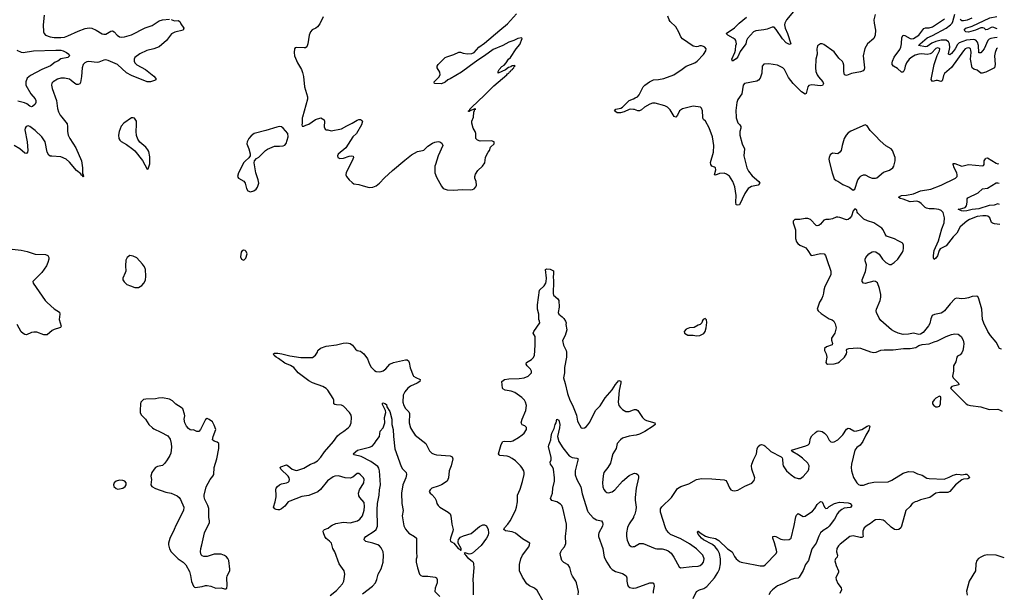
# Model space of a CAD drawing. Header units: inches. Extents: x 2057696 to 2160536, y 827480 to 1016834.
# Tile 275 of 422: x 2132871 to 2144304, y 944480 to 951130. Entities that reach past the tile are written whole.
import ezdxf

# ---------------------------------------------------------------- set-up
doc = ezdxf.new("R2010")
doc.units = ezdxf.units.IN
doc.header["$MEASUREMENT"] = 0
for name, color, linetype in [('C1934', 7, 'Continuous'), ('C1935', 7, 'Continuous'), ('C1944', 7, 'Continuous'), ('C1945', 7, 'Continuous')]:
    doc.layers.add(name, color=color, linetype=linetype)

msp = doc.modelspace()

# ---------------------------------------------------------------- linework, layer by layer
at = {"layer": 'C1934', "color": 5}
for points, elevation in [([(2133360, 950000), (2133421, 949921), (2133427, 949890), (2133426, 949830), (2133436, 949790), (2133454, 949750), (2133523, 949643), (2133590, 949490), (2133601, 949410), (2133599, 949350), (2133601, 949341), (2133610, 949330), (2133613, 949310), (2133610, 949302), (2133599, 949319), (2133590, 949322), (2133582, 949342), (2133530, 949380), (2133450, 949477), (2133410, 949510), (2133350, 949538), (2133244, 949544), (2133227, 949547), (2133210, 949558), (2133190, 949590), (2133166, 949710), (2133130, 949770), (2133050, 949842), (2132990, 949889), (2132970, 949898), (2132946, 949890), (2132934, 949870), (2132931, 949850), (2132958, 949710), (2132967, 949610), (2132964, 949590), (2132950, 949576), (2132930, 949581), (2132872, 949630), (2132809, 949669)], 480), ([(2136156, 950000), (2136153, 949990), (2136151, 949929), (2136146, 949910), (2136150, 949894), (2136170, 949892), (2136194, 949906), (2136230, 949918), (2136308, 949972), (2136370, 949991), (2136406, 949966), (2136411, 949950), (2136406, 949886), (2136420, 949860), (2136431, 949851), (2136449, 949851), (2136490, 949841), (2136610, 949862), (2136670, 949897), (2136733, 949927), (2136790, 949963), (2136810, 949971), (2136830, 949971), (2136842, 949962), (2136851, 949950), (2136841, 949910), (2136781, 949810), (2136739, 949770), (2136657, 949643), (2136571, 949570), (2136561, 949550), (2136566, 949530), (2136590, 949519), (2136630, 949523), (2136696, 949544), (2136729, 949551), (2136745, 949545), (2136747, 949530), (2136730, 949490), (2136663, 949357), (2136660, 949330), (2136668, 949310), (2136699, 949270), (2136730, 949239), (2136750, 949226), (2136810, 949216), (2136859, 949199), (2136930, 949183), (2136970, 949186), (2137010, 949199), (2137050, 949230), (2137108, 949292), (2137201, 949379), (2137342, 949498), (2137421, 949559), (2137490, 949600), (2137550, 949610), (2137563, 949617), (2137610, 949661), (2137664, 949696), (2137690, 949707), (2137730, 949714), (2137750, 949710), (2137775, 949695), (2137783, 949670), (2137730, 949550), (2137698, 949450), (2137693, 949430), (2137691, 949350), (2137710, 949301), (2137770, 949196), (2137790, 949170), (2137835, 949155), (2137910, 949152), (2138010, 949159), (2138104, 949156), (2138130, 949159), (2138150, 949167), (2138169, 949190), (2138174, 949210), (2138170, 949250), (2138158, 949290), (2138156, 949310), (2138163, 949337), (2138190, 949379), (2138244, 949430), (2138272, 949468), (2138281, 949530), (2138289, 949550), (2138310, 949590), (2138325, 949610), (2138339, 949650), (2138379, 949690), (2138379, 949710), (2138350, 949723), (2138219, 949719), (2138189, 949730), (2138169, 949750), (2138166, 949810), (2138161, 949830), (2138138, 949870), (2138121, 949930), (2138121, 949950), (2138142, 949998), (2138142, 950000)], 520), ([(2132749, 948469), (2132890, 948455), (2132960, 948440), (2133050, 948408), (2133170, 948404), (2133199, 948390), (2133208, 948370), (2133208, 948350), (2133199, 948310), (2133182, 948270), (2133130, 948195), (2133030, 948099), (2133024, 948090), (2133027, 948070), (2133169, 947870), (2133190, 947846), (2133271, 947771), (2133333, 947733), (2133337, 947710), (2133331, 947650), (2133353, 947570), (2133344, 947556), (2133334, 947550), (2133270, 947532), (2133250, 947522), (2133190, 947471), (2133150, 947472), (2133070, 947500), (2133037, 947503), (2133010, 947498), (2132950, 947471), (2132930, 947474), (2132910, 947485), (2132887, 947507), (2132842, 947590)], 480), ([(2138952, 944370), (2138881, 944501), (2138850, 944528), (2138790, 944554), (2138759, 944579), (2138710, 944656), (2138676, 944730), (2138673, 944770), (2138676, 944804), (2138692, 944868), (2138711, 944910), (2138782, 945010), (2138792, 945030), (2138793, 945050), (2138710, 945100), (2138630, 945167), (2138590, 945184), (2138513, 945193), (2138493, 945210), (2138501, 945230), (2138538, 945270), (2138568, 945312), (2138628, 945430), (2138641, 945470), (2138650, 945530), (2138650, 945610), (2138682, 945678), (2138711, 945769), (2138728, 945850), (2138730, 945870), (2138724, 945890), (2138703, 945930), (2138687, 945950), (2138630, 946007), (2138590, 946036), (2138554, 946054), (2138530, 946061), (2138448, 946070), (2138437, 946077), (2138432, 946090), (2138462, 946198), (2138481, 946230), (2138504, 946236), (2138570, 946232), (2138598, 946241), (2138662, 946278), (2138706, 946310), (2138729, 946330), (2138757, 946370), (2138756, 946396), (2138735, 946415), (2138706, 946426), (2138694, 946450), (2138705, 946490), (2138749, 946591), (2138755, 946650), (2138745, 946690), (2138733, 946710), (2138702, 946742), (2138621, 946801), (2138578, 946818), (2138508, 946829), (2138483, 946843), (2138478, 946850), (2138469, 946930), (2138499, 946950), (2138550, 946960), (2138670, 946963), (2138728, 946972), (2138774, 946990), (2138813, 947030), (2138813, 947050), (2138803, 947070), (2138764, 947110), (2138752, 947130), (2138756, 947150), (2138815, 947185), (2138835, 947205), (2138848, 947232), (2138857, 947350), (2138856, 947450), (2138835, 947490), (2138840, 947510), (2138911, 947610), (2138908, 947630), (2138899, 947650), (2138901, 947710), (2138885, 947770), (2138883, 947817), (2138908, 947990), (2138960, 948040), (2138980, 948070), (2138986, 948090), (2138990, 948130), (2138978, 948230), (2138990, 948238), (2139030, 948232), (2139070, 948212), (2139070, 948170), (2139064, 948150), (2139070, 948090), (2139064, 947950), (2139071, 947930), (2139119, 947890), (2139131, 947870), (2139137, 947790), (2139124, 947730), (2139131, 947711), (2139170, 947680), (2139190, 947659), (2139210, 947630), (2139215, 947610), (2139213, 947590), (2139225, 947530), (2139204, 947464), (2139175, 947405), (2139185, 947350), (2139216, 947290), (2139220, 947270), (2139220, 947210), (2139197, 947090), (2139196, 947030), (2139187, 946970), (2139207, 946907), (2139232, 946790), (2139261, 946710), (2139292, 946652), (2139337, 946537), (2139350, 946466), (2139390, 946391), (2139410, 946386), (2139430, 946390), (2139450, 946403), (2139470, 946425), (2139490, 946456), (2139558, 946590), (2139610, 946645), (2139670, 946739), (2139749, 946831), (2139790, 946893), (2139830, 946939), (2139850, 946931), (2139852, 946912), (2139834, 946826), (2139822, 946690), (2139830, 946650), (2139846, 946626), (2139870, 946602), (2139910, 946579), (2139950, 946581), (2140000, 946601)], 480), ([(2136478, 944442), (2136550, 944502), (2136621, 944579), (2136635, 944610), (2136647, 944690), (2136638, 944730), (2136581, 944810), (2136530, 944950), (2136508, 944990), (2136491, 945050), (2136470, 945075), (2136430, 945105), (2136415, 945130), (2136398, 945170), (2136396, 945190), (2136401, 945199), (2136410, 945211), (2136454, 945226), (2136479, 945250), (2136499, 945261), (2136542, 945278), (2136630, 945296), (2136710, 945287), (2136793, 945310), (2136822, 945330), (2136850, 945370), (2136870, 945436), (2136877, 945477), (2136870, 945524), (2136820, 945580), (2136810, 945602), (2136807, 945630), (2136818, 945670), (2136867, 945750), (2136873, 945790), (2136865, 945810), (2136830, 945845), (2136810, 945861), (2136790, 945861), (2136741, 945819), (2136710, 945807), (2136650, 945808), (2136573, 945833), (2136530, 945829), (2136510, 945820), (2136445, 945775), (2136365, 945675), (2136333, 945647), (2136230, 945606), (2136148, 945592), (2136010, 945540), (2135990, 945530), (2135950, 945481), (2135910, 945450), (2135890, 945440), (2135870, 945438), (2135850, 945442), (2135835, 945450), (2135820, 945470), (2135838, 945530), (2135850, 945590), (2135851, 945611), (2135844, 945670), (2135851, 945690), (2135865, 945710), (2135890, 945730), (2135910, 945739), (2135970, 945752), (2135990, 945761), (2135999, 945770), (2136004, 945790), (2136001, 945810), (2135990, 945830), (2135904, 945910), (2135897, 945930), (2135902, 945938), (2135970, 945960), (2135990, 945949), (2136034, 945910), (2136070, 945897), (2136090, 945895), (2136170, 945922), (2136250, 945969), (2136290, 945985), (2136330, 946008), (2136370, 946050), (2136412, 946110), (2136514, 946230), (2136563, 946297), (2136590, 946320), (2136637, 946350), (2136687, 946390), (2136705, 946410), (2136721, 946450), (2136726, 946510), (2136719, 946539), (2136701, 946570), (2136630, 946641), (2136610, 946653), (2136550, 946656), (2136530, 946662), (2136520, 946670), (2136520, 946710), (2136512, 946730), (2136450, 946829), (2136430, 946849), (2136390, 946869), (2136270, 946914), (2136230, 946935), (2136103, 947030), (2136053, 947090), (2136015, 947115), (2135950, 947142), (2135877, 947197), (2135850, 947210), (2135825, 947230), (2135818, 947250), (2135830, 947256), (2135870, 947257), (2135916, 947250), (2136010, 947225), (2136134, 947206), (2136270, 947207), (2136307, 947233), (2136330, 947270), (2136335, 947290), (2136364, 947316), (2136430, 947338), (2136550, 947353), (2136627, 947373), (2136670, 947378), (2136708, 947370), (2136735, 947350), (2136770, 947303), (2136790, 947290), (2136830, 947279), (2136867, 947250), (2136910, 947191), (2136934, 947130), (2136954, 947094), (2136990, 947058), (2137010, 947046), (2137050, 947042), (2137070, 947044), (2137090, 947053), (2137123, 947077), (2137170, 947128), (2137210, 947150), (2137350, 947179), (2137370, 947179), (2137387, 947167), (2137395, 947150), (2137406, 947086), (2137439, 946999), (2137445, 946990), (2137470, 946974), (2137523, 946950), (2137517, 946930), (2137485, 946910), (2137410, 946874), (2137377, 946850), (2137343, 946810), (2137324, 946770), (2137320, 946690), (2137330, 946651), (2137350, 946615), (2137390, 946575), (2137397, 946557), (2137394, 946450), (2137411, 946391), (2137431, 946351), (2137464, 946304), (2137589, 946209), (2137630, 946123), (2137656, 946096), (2137683, 946083), (2137710, 946078), (2137870, 946065), (2137892, 946052), (2137900, 946030), (2137880, 945950), (2137858, 945890), (2137849, 945810), (2137835, 945770), (2137770, 945730), (2137730, 945712), (2137658, 945690), (2137636, 945670), (2137625, 945650), (2137638, 945630), (2137657, 945617), (2137690, 945579), (2137706, 945546), (2137716, 945510), (2137729, 945489), (2137751, 945470), (2137848, 945410), (2137868, 945390), (2137879, 945370), (2137890, 945270), (2137904, 945210), (2137902, 945190), (2137873, 945110), (2137871, 945090), (2137875, 945075), (2137885, 945065), (2137912, 945052), (2137962, 944990), (2137980, 944980), (2137990, 944969), (2137998, 944970), (2137998, 944990), (2137963, 945050), (2137961, 945070), (2137968, 945092), (2137990, 945119), (2138024, 945136), (2138115, 945165), (2138210, 945243), (2138250, 945263), (2138270, 945264), (2138290, 945253), (2138310, 945210), (2138315, 945170), (2138310, 945145), (2138292, 945110), (2138230, 945023), (2138130, 944934), (2138110, 944926), (2138090, 944924), (2138043, 944937), (2138031, 944930), (2138044, 944924), (2138046, 944910), (2138070, 944885), (2138124, 944844), (2138135, 944830), (2138142, 944810), (2138146, 944766), (2138132, 944630), (2138138, 944570), (2138136, 944450)], 480), ([(2136850, 944464), (2136968, 944550), (2137001, 944590), (2137019, 944630), (2137034, 944690), (2137067, 944753), (2137090, 944831), (2137096, 944910), (2137090, 944950), (2137070, 944998), (2137050, 945019), (2137030, 945032), (2136970, 945053), (2136891, 945071), (2136870, 945090), (2136875, 945110), (2136892, 945130), (2136986, 945190), (2137010, 945210), (2137028, 945250), (2137022, 945438), (2137028, 945512), (2137045, 945610), (2137048, 945670), (2137060, 945730), (2137049, 945890), (2137042, 945922), (2137030, 945942), (2136950, 945999), (2136838, 946058), (2136757, 946077), (2136742, 946090), (2136794, 946130), (2136934, 946166), (2136963, 946177), (2136993, 946207), (2137010, 946238), (2137049, 946290), (2137056, 946350), (2137090, 946391), (2137110, 946450), (2137108, 946510), (2137121, 946570), (2137120, 946590), (2137081, 946670), (2137090, 946679), (2137110, 946675), (2137130, 946661), (2137136, 946636), (2137170, 946581), (2137192, 946490), (2137193, 946430), (2137208, 946370), (2137211, 946290), (2137226, 946146), (2137302, 945942), (2137316, 945916), (2137359, 945870), (2137364, 945850), (2137354, 945810), (2137320, 945730), (2137303, 945630), (2137307, 945510), (2137323, 945430), (2137314, 945370), (2137333, 945253), (2137353, 945213), (2137390, 945168), (2137457, 945130), (2137477, 945110), (2137477, 944950), (2137482, 944890), (2137476, 944864), (2137476, 944830), (2137490, 944763), (2137515, 944690), (2137530, 944674), (2137550, 944666), (2137610, 944666), (2137695, 944655), (2137711, 944650), (2137720, 944630), (2137718, 944590), (2137694, 944530), (2137691, 944491), (2137751, 944430)], 460), ([(2139358, 944450), (2139361, 944490), (2139336, 944590), (2139329, 944610), (2139289, 944669), (2139280, 944690), (2139260, 944770), (2139239, 944799), (2139190, 944825), (2139177, 944837), (2139167, 944850), (2139153, 944893), (2139149, 944930), (2139153, 944950), (2139167, 944973), (2139198, 945010), (2139211, 945049), (2139210, 945130), (2139222, 945230), (2139219, 945270), (2139179, 945459), (2139167, 945487), (2139150, 945505), (2139110, 945531), (2139050, 945545), (2139036, 945570), (2139058, 945630), (2139063, 945690), (2139080, 945770), (2139081, 945810), (2139070, 945910), (2139058, 945938), (2139035, 945970), (2139031, 945990), (2139041, 946019), (2139041, 946050), (2139013, 946170), (2139016, 946190), (2139038, 946250), (2139041, 946290), (2139050, 946327), (2139076, 946384), (2139090, 946431), (2139102, 946450), (2139110, 946491), (2139130, 946478), (2139142, 946430), (2139139, 946390), (2139118, 946290), (2139133, 946233), (2139177, 946157), (2139250, 946064), (2139285, 946045), (2139339, 946039), (2139355, 946030), (2139322, 945890), (2139323, 945843), (2139339, 945790), (2139387, 945707), (2139403, 945623), (2139465, 945425), (2139472, 945410), (2139530, 945346), (2139570, 945324), (2139626, 945310), (2139640, 945290), (2139644, 945270), (2139639, 945250), (2139597, 945170), (2139592, 945150), (2139593, 945130), (2139643, 944990), (2139659, 944890), (2139690, 944830), (2139729, 944769), (2139750, 944746), (2139790, 944724), (2139870, 944699), (2139912, 944671), (2139920, 944650), (2139920, 944610), (2139927, 944570), (2139937, 944550), (2139955, 944535), (2139990, 944528), (2140000, 944529)], 460), ([(2140000, 946300), (2139950, 946293), (2139871, 946269), (2139848, 946252), (2139810, 946210), (2139797, 946150), (2139757, 946090), (2139745, 946030), (2139730, 945982), (2139701, 945930), (2139656, 945870), (2139647, 945833), (2139640, 945750), (2139644, 945704), (2139655, 945675), (2139670, 945655), (2139690, 945640), (2139710, 945634), (2139750, 945646), (2139780, 945670), (2139870, 945772), (2139950, 945837), (2140000, 945859)], 480), ([(2140000, 945357), (2139997, 945350), (2139950, 945275), (2139930, 945233), (2139918, 945170), (2139918, 945130), (2139925, 945085), (2139948, 945030), (2139970, 945014), (2139990, 945009), (2140000, 945011)], 480)]:
    msp.add_lwpolyline(points, dxfattribs=dict(at, elevation=elevation))
at = {"layer": 'C1934', "color": 5, "elevation": 520}
for points in [[(2134190, 949992), (2134170, 949989), (2134082, 949930), (2134050, 949893), (2134025, 949830), (2134019, 949790), (2134024, 949750), (2134034, 949730), (2134050, 949714), (2134110, 949681), (2134186, 949626), (2134207, 949607), (2134297, 949497), (2134350, 949394), (2134362, 949398), (2134383, 949457), (2134382, 949538), (2134370, 949598), (2134360, 949620), (2134337, 949650), (2134268, 949708), (2134242, 949742), (2134227, 949787), (2134222, 949830), (2134229, 949910), (2134226, 949950), (2134206, 949986)], [(2135890, 949889), (2135857, 949883), (2135730, 949842), (2135593, 949807), (2135560, 949780), (2135533, 949750), (2135513, 949710), (2135510, 949690), (2135533, 949630), (2135547, 949573), (2135547, 949550), (2135533, 949527), (2135490, 949489), (2135475, 949470), (2135411, 949350), (2135401, 949310), (2135411, 949290), (2135474, 949254), (2135483, 949243), (2135491, 949231), (2135505, 949170), (2135522, 949142), (2135550, 949131), (2135590, 949143), (2135616, 949164), (2135633, 949187), (2135647, 949230), (2135640, 949270), (2135613, 949350), (2135593, 949467), (2135597, 949490), (2135622, 949518), (2135647, 949533), (2135725, 949610), (2135750, 949627), (2135830, 949663), (2135890, 949661), (2135930, 949667), (2135950, 949675), (2135967, 949693), (2135988, 949770), (2135984, 949810), (2135932, 949872), (2135910, 949886)], [(2134150, 948392), (2134119, 948370), (2134104, 948336), (2134099, 948270), (2134102, 948210), (2134098, 948190), (2134071, 948130), (2134071, 948110), (2134085, 948085), (2134117, 948057), (2134158, 948038), (2134210, 948021), (2134250, 948021), (2134290, 948045), (2134311, 948069), (2134333, 948107), (2134338, 948150), (2134333, 948230), (2134320, 948260), (2134298, 948290), (2134230, 948364), (2134190, 948386)], [(2135470, 948453), (2135450, 948444), (2135442, 948430), (2135437, 948377), (2135446, 948350), (2135470, 948338), (2135479, 948341), (2135498, 948362), (2135512, 948410), (2135500, 948440), (2135490, 948449)], [(2134530, 946738), (2134484, 946736), (2134448, 946728), (2134335, 946725), (2134310, 946719), (2134277, 946690), (2134273, 946670), (2134270, 946590), (2134272, 946570), (2134283, 946543), (2134334, 946490), (2134370, 946431), (2134412, 946392), (2134430, 946378), (2134510, 946342), (2134590, 946297), (2134617, 946257), (2134632, 946210), (2134634, 946166), (2134625, 946095), (2134616, 946070), (2134583, 946017), (2134558, 945982), (2134530, 945955), (2134470, 945941), (2134449, 945931), (2134431, 945910), (2134407, 945870), (2134394, 945830), (2134401, 945790), (2134394, 945730), (2134407, 945710), (2134450, 945685), (2134570, 945644), (2134630, 945633), (2134701, 945601), (2134722, 945582), (2134738, 945558), (2134777, 945470), (2134774, 945430), (2134683, 945257), (2134664, 945210), (2134613, 945107), (2134598, 945050), (2134598, 945030), (2134610, 944985), (2134630, 944950), (2134710, 944870), (2134771, 944830), (2134799, 944799), (2134842, 944722), (2134854, 944674), (2134865, 944605), (2134890, 944551), (2134901, 944541), (2134910, 944536), (2134990, 944547), (2135030, 944559), (2135050, 944559), (2135090, 944551), (2135150, 944527), (2135210, 944531), (2135250, 944519), (2135270, 944521), (2135277, 944530), (2135281, 944559), (2135276, 944650), (2135281, 944670), (2135310, 944730), (2135312, 944750), (2135298, 944850), (2135290, 944873), (2135272, 944892), (2135250, 944907), (2135210, 944922), (2135190, 944924), (2135130, 944922), (2135050, 944897), (2135010, 944896), (2134990, 944905), (2134977, 944917), (2134969, 944950), (2134975, 944990), (2134988, 945030), (2135019, 945170), (2135076, 945290), (2135077, 945310), (2135068, 945350), (2135066, 945454), (2135055, 945490), (2135020, 945560), (2135014, 945590), (2135015, 945610), (2135036, 945704), (2135084, 945790), (2135115, 945830), (2135124, 945850), (2135130, 945930), (2135162, 946030), (2135182, 946150), (2135183, 946210), (2135164, 946224), (2135130, 946234), (2135112, 946250), (2135118, 946290), (2135147, 946370), (2135130, 946422), (2135110, 946459), (2135070, 946489), (2135050, 946498), (2135030, 946489), (2134971, 946370), (2134950, 946349), (2134930, 946349), (2134890, 946369), (2134870, 946364), (2134850, 946369), (2134830, 946384), (2134810, 946409), (2134789, 946450), (2134781, 946490), (2134788, 946530), (2134785, 946550), (2134764, 946610), (2134748, 946628), (2134686, 946666), (2134645, 946705), (2134610, 946723)], [(2134030, 945783), (2133990, 945773), (2133967, 945750), (2133961, 945730), (2133966, 945710), (2133990, 945685), (2134010, 945680), (2134050, 945686), (2134070, 945691), (2134096, 945710), (2134109, 945730), (2134109, 945750), (2134094, 945770), (2134070, 945779)]]:
    msp.add_lwpolyline(points, close=True, dxfattribs=at)
at = {"layer": 'C1935', "color": 5}
for points, elevation in [([(2138142, 950000), (2138145, 950055), (2138154, 950074), (2138152, 950088), (2138166, 950090), (2138155, 950095), (2138110, 950074), (2138102, 950078), (2138102, 950070), (2138090, 950064), (2138084, 950064), (2138084, 950070), (2138099, 950081), (2138099, 950090), (2138118, 950110), (2138270, 950253), (2138376, 950364), (2138529, 950490), (2138537, 950503), (2138551, 950510), (2138557, 950523), (2138569, 950530), (2138577, 950543), (2138592, 950550), (2138597, 950563), (2138608, 950570), (2138614, 950586), (2138626, 950590), (2138618, 950598), (2138590, 950595), (2138576, 950584), (2138546, 950574), (2138511, 950549), (2138428, 950510), (2138429, 950530), (2138438, 950550), (2138470, 950585), (2138497, 950603), (2138522, 950630), (2138549, 950670), (2138569, 950690), (2138635, 950790), (2138678, 950842), (2138706, 950910), (2138698, 950918), (2138654, 950910), (2138611, 950889), (2138550, 950869), (2138482, 950830), (2138370, 950784), (2138270, 950709), (2138190, 950659), (2138090, 950588), (2138001, 950519), (2137870, 950442), (2137841, 950430), (2137810, 950405), (2137770, 950385), (2137689, 950389), (2137684, 950404), (2137684, 950410), (2137738, 950462), (2137755, 950490), (2137750, 950522), (2137719, 950570), (2137720, 950590), (2137730, 950610), (2137748, 950630), (2137812, 950690), (2137830, 950700), (2137914, 950726), (2137970, 950753), (2137990, 950753), (2138021, 950741), (2138070, 950733), (2138123, 950737), (2138149, 950750), (2138204, 950810), (2138270, 950856), (2138445, 951010), (2138536, 951084), (2138641, 951199)], 520), ([(2133157, 951183), (2133143, 951070), (2133147, 950990), (2133155, 950970), (2133172, 950952), (2133227, 950930), (2133270, 950923), (2133350, 950924), (2133390, 950929), (2133430, 950941), (2133550, 950997), (2133630, 951028), (2133677, 951037), (2133710, 951030), (2133761, 951010), (2133830, 950966), (2133850, 950961), (2133870, 950964), (2133930, 950999), (2133950, 951002), (2133970, 950991), (2134005, 950950), (2134030, 950933), (2134050, 950928), (2134090, 950930), (2134170, 950953), (2134330, 951036), (2134410, 951064), (2134490, 951117), (2134530, 951129), (2134610, 951137)], 480), ([(2134630, 951133), (2134670, 951116), (2134710, 951121), (2134730, 951111), (2134742, 951082), (2134778, 951030), (2134771, 951009), (2134673, 950987), (2134634, 950966), (2134575, 950890), (2134490, 950815), (2134430, 950790), (2134346, 950774), (2134266, 950734), (2134210, 950690), (2134201, 950670), (2134201, 950650), (2134210, 950628), (2134230, 950608), (2134331, 950550), (2134430, 950473), (2134451, 950449), (2134451, 950430), (2134437, 950423), (2134392, 950408), (2134350, 950410), (2134170, 950481), (2134110, 950512), (2134008, 950610), (2133898, 950658), (2133870, 950665), (2133850, 950662), (2133790, 950638), (2133770, 950635), (2133670, 950646), (2133650, 950642), (2133626, 950630), (2133610, 950610), (2133596, 950570), (2133591, 950469), (2133578, 950402), (2133570, 950387), (2133550, 950376), (2133530, 950379), (2133510, 950390), (2133470, 950426), (2133450, 950438), (2133390, 950452), (2133350, 950451), (2133310, 950439), (2133259, 950410), (2133246, 950394), (2133241, 950370), (2133247, 950330), (2133297, 950190), (2133310, 950098), (2133322, 950062), (2133342, 950022), (2133360, 950000)], 480), ([(2136397, 951163), (2136358, 951082), (2136330, 951048), (2136309, 951031), (2136269, 951011), (2136250, 950990), (2136234, 950950), (2136219, 950850), (2136204, 950816), (2136190, 950805), (2136176, 950804), (2136090, 950809), (2136070, 950804), (2136064, 950790), (2136059, 950750), (2136064, 950710), (2136099, 950630), (2136145, 950550), (2136157, 950517), (2136168, 950470), (2136180, 950350), (2136213, 950233), (2136213, 950207), (2136156, 950000)], 520), ([(2132837, 950777), (2132890, 950755), (2132910, 950751), (2133030, 950770), (2133290, 950777), (2133350, 950775), (2133377, 950770), (2133416, 950750), (2133441, 950730), (2133451, 950710), (2133430, 950690), (2133350, 950674), (2133315, 950650), (2133284, 950636), (2133230, 950594), (2133129, 950551), (2132997, 950483), (2132960, 950450), (2132943, 950410), (2132943, 950370), (2133000, 950270), (2133050, 950213), (2133057, 950190), (2133059, 950170), (2133051, 950149), (2133019, 950121), (2133010, 950119), (2132990, 950127), (2132954, 950154), (2132926, 950166), (2132850, 950184)], 460), ([(2140000, 950089), (2139968, 950092), (2139950, 950088), (2139890, 950060), (2139849, 950049), (2139809, 950050), (2139779, 950070), (2139795, 950090), (2139850, 950103), (2139870, 950116), (2139948, 950192), (2140000, 950213)], 480)]:
    msp.add_lwpolyline(points, dxfattribs=dict(at, elevation=elevation))
at = {"layer": 'C1944', "color": 5}
for points, elevation in [([(2140490, 950000), (2140490, 950000), (2140489, 950000)], 480), ([(2141191, 950000), (2141192, 949990), (2141210, 949934), (2141233, 949910), (2141244, 949890), (2141246, 949870), (2141235, 949830), (2141235, 949790), (2141259, 949690), (2141287, 949630), (2141280, 949550), (2141315, 949410), (2141333, 949373), (2141377, 949317), (2141454, 949250), (2141467, 949230), (2141447, 949210), (2141370, 949193), (2141329, 949170), (2141290, 949110), (2141230, 948982), (2141210, 948977), (2141190, 948982), (2141186, 949010), (2141191, 949090), (2141177, 949190), (2141153, 949253), (2141112, 949312), (2141078, 949338), (2141050, 949348), (2140997, 949343), (2140950, 949324), (2140941, 949330), (2140953, 949387), (2140950, 949410), (2140939, 949419), (2140909, 949430), (2140895, 949450), (2140892, 949470), (2140927, 949593), (2140930, 949670), (2140915, 949770), (2140876, 949876), (2140835, 949950), (2140813, 949970), (2140805, 949985), (2140804, 950000)], 480), ([(2144252, 948751), (2144190, 948759), (2144166, 948766), (2144156, 948776), (2144137, 948830), (2144111, 948850), (2144093, 948853), (2144053, 948853), (2143990, 948843), (2143900, 948810), (2143868, 948790), (2143790, 948724), (2143751, 948650), (2143710, 948610), (2143630, 948506), (2143561, 948470), (2143547, 948450), (2143530, 948389), (2143510, 948360), (2143490, 948347), (2143483, 948363), (2143481, 948390), (2143489, 948450), (2143539, 948561), (2143578, 948702), (2143604, 948770), (2143608, 948830), (2143593, 948890), (2143570, 948914), (2143545, 948925), (2143490, 948934), (2143430, 948933), (2143401, 948941), (2143384, 948950), (2143337, 948997), (2143310, 949015), (2143290, 949021), (2143210, 949015), (2143130, 949047), (2143095, 949055), (2143074, 949070), (2143110, 949089), (2143170, 949092), (2143250, 949108), (2143330, 949144), (2143450, 949162), (2143570, 949207), (2143736, 949290), (2143756, 949310), (2143758, 949330), (2143753, 949350), (2143723, 949410), (2143709, 949450), (2143710, 949462), (2143730, 949460), (2143810, 949430), (2143890, 949447), (2144050, 949433), (2144062, 949438), (2144071, 949449), (2144072, 949490), (2144084, 949516), (2144090, 949524), (2144110, 949527), (2144210, 949465), (2144230, 949456), (2144242, 949461)], 480), ([(2144249, 948986), (2144230, 948990), (2144185, 948975), (2144130, 948972), (2144010, 948933), (2143930, 948927), (2143870, 948910), (2143830, 948907), (2143808, 948910), (2143769, 948930), (2143810, 948937), (2143850, 948950), (2143867, 948970), (2143873, 949010), (2143872, 949048), (2143880, 949060), (2143999, 949121), (2144050, 949167), (2144110, 949174), (2144210, 949235), (2144230, 949236), (2144245, 949232)], 460), ([(2144271, 947304), (2144270, 947304), (2144250, 947312), (2144210, 947385), (2144143, 947464), (2144111, 947511), (2144065, 947605), (2144052, 947650), (2144042, 947770), (2144010, 947889), (2143995, 947915), (2143980, 947920), (2143930, 947915), (2143890, 947900), (2143850, 947891), (2143810, 947890), (2143750, 947896), (2143730, 947888), (2143675, 947830), (2143610, 947750), (2143590, 947734), (2143570, 947722), (2143493, 947707), (2143466, 947694), (2143450, 947655), (2143439, 947601), (2143425, 947575), (2143361, 947499), (2143330, 947480), (2143310, 947476), (2143250, 947488), (2143190, 947478), (2143130, 947474), (2143071, 947491), (2143030, 947510), (2142996, 947530), (2142870, 947636), (2142850, 947664), (2142821, 947730), (2142818, 947750), (2142822, 947770), (2142863, 947870), (2142871, 947909), (2142870, 947938), (2142856, 948010), (2142833, 948073), (2142810, 948090), (2142790, 948092), (2142690, 948067), (2142670, 948069), (2142655, 948090), (2142655, 948110), (2142693, 948207), (2142702, 948250), (2142703, 948283), (2142690, 948330), (2142690, 948350), (2142697, 948370), (2142733, 948410), (2142770, 948435), (2142790, 948439), (2142813, 948433), (2142850, 948409), (2142890, 948349), (2142930, 948309), (2142970, 948288), (2142990, 948289), (2143024, 948310), (2143066, 948350), (2143122, 948430), (2143131, 948450), (2143135, 948475), (2143132, 948512), (2143126, 948530), (2143118, 948538), (2143070, 948561), (2143030, 948587), (2142938, 948618), (2142919, 948639), (2142898, 948690), (2142881, 948710), (2142790, 948771), (2142714, 948794), (2142674, 948814), (2142604, 948884), (2142596, 948896), (2142590, 948918), (2142570, 948935), (2142551, 948910), (2142531, 948850), (2142510, 948824), (2142490, 948809), (2142470, 948806), (2142393, 948833), (2142370, 948838), (2142350, 948837), (2142310, 948816), (2142270, 948808), (2142230, 948808), (2142210, 948801), (2142170, 948755), (2142150, 948739), (2142130, 948736), (2142121, 948741), (2142053, 948810), (2142023, 948823), (2141990, 948823), (2141930, 948810), (2141871, 948809), (2141851, 948790), (2141851, 948770), (2141881, 948690), (2141880, 948590), (2141893, 948550), (2141908, 948530), (2141930, 948513), (2141985, 948490), (2141999, 948479), (2142024, 948450), (2142056, 948396), (2142071, 948391), (2142170, 948416), (2142211, 948410), (2142227, 948390), (2142245, 948345), (2142289, 948210), (2142291, 948169), (2142219, 948030), (2142207, 947990), (2142205, 947955), (2142197, 947923), (2142187, 947893), (2142160, 947850), (2142131, 947770), (2142141, 947750), (2142179, 947719), (2142270, 947657), (2142304, 947644), (2142325, 947630), (2142340, 947600), (2142351, 947550), (2142336, 947490), (2142299, 947430), (2142297, 947410), (2142311, 947370), (2142305, 947355), (2142238, 947330), (2142216, 947310), (2142216, 947290), (2142236, 947250), (2142241, 947230), (2142242, 947210), (2142231, 947151), (2142239, 947139), (2142251, 947131), (2142330, 947134), (2142370, 947146), (2142390, 947157), (2142450, 947211), (2142470, 947250), (2142474, 947270), (2142470, 947292), (2142477, 947303), (2142498, 947310), (2142598, 947318), (2142636, 947316), (2142750, 947272), (2142790, 947266), (2142815, 947270), (2142870, 947292), (2142910, 947296), (2143015, 947295), (2143133, 947313), (2143211, 947311), (2143276, 947324), (2143310, 947345), (2143350, 947358), (2143430, 947365), (2143490, 947389), (2143530, 947399), (2143630, 947452), (2143690, 947476), (2143730, 947481), (2143770, 947477), (2143802, 947450), (2143825, 947410), (2143834, 947370), (2143830, 947330), (2143823, 947290), (2143810, 947261), (2143790, 947240), (2143759, 947221), (2143751, 947210), (2143742, 947158), (2143715, 947110), (2143713, 947050), (2143703, 946990), (2143712, 946970), (2143772, 946910), (2143776, 946890), (2143696, 946870), (2143679, 946850), (2143863, 946670), (2143879, 946659), (2143910, 946650), (2144030, 946634), (2144130, 946605), (2144230, 946606), (2144250, 946600), (2144281, 946585)], 520), ([(2140000, 946601), (2140010, 946605), (2140030, 946605), (2140050, 946591), (2140102, 946510), (2140128, 946488), (2140150, 946476), (2140247, 946447), (2140251, 946430), (2140225, 946410), (2140130, 946348), (2140070, 946317), (2140030, 946304), (2140000, 946300)], 480), ([(2140000, 945011), (2140010, 945013), (2140070, 945047), (2140110, 945049), (2140250, 944990), (2140270, 944985), (2140330, 944987), (2140375, 944975), (2140401, 944961), (2140434, 944934), (2140466, 944890), (2140530, 944775), (2140546, 944766), (2140678, 944782), (2140750, 944784), (2140772, 944790), (2140797, 944810), (2140811, 944830), (2140817, 944850), (2140820, 944870), (2140805, 944910), (2140730, 944985), (2140650, 945043), (2140550, 945102), (2140430, 945153), (2140410, 945170), (2140383, 945203), (2140369, 945229), (2140313, 945410), (2140313, 945450), (2140327, 945473), (2140440, 945580), (2140510, 945687), (2140550, 945711), (2140641, 945739), (2140730, 945790), (2140790, 945804), (2140910, 945800), (2141050, 945788), (2141070, 945777), (2141083, 945763), (2141113, 945693), (2141130, 945671), (2141150, 945661), (2141170, 945659), (2141210, 945665), (2141290, 945715), (2141371, 945749), (2141401, 945779), (2141407, 945810), (2141374, 945910), (2141370, 945950), (2141373, 945970), (2141390, 946017), (2141427, 946090), (2141435, 946145), (2141446, 946174), (2141470, 946194), (2141484, 946196), (2141510, 946191), (2141522, 946182), (2141594, 946114), (2141715, 946055), (2141724, 946044), (2141728, 946028), (2141732, 945970), (2141737, 945950), (2141777, 945890), (2141830, 945843), (2141870, 945815), (2141910, 945802), (2141937, 945803), (2141970, 945825), (2142025, 945890), (2142036, 945910), (2142038, 945950), (2142021, 945981), (2141960, 946040), (2141914, 946074), (2141848, 946110), (2141835, 946130), (2142000, 946180), (2142027, 946193), (2142041, 946210), (2142055, 946270), (2142070, 946296), (2142110, 946336), (2142130, 946350), (2142150, 946356), (2142190, 946349), (2142218, 946330), (2142242, 946302), (2142270, 946248), (2142289, 946229), (2142310, 946224), (2142330, 946226), (2142372, 946250), (2142431, 946309), (2142470, 946374), (2142490, 946388), (2142510, 946383), (2142557, 946357), (2142570, 946352), (2142590, 946354), (2142648, 946372), (2142710, 946410), (2142730, 946416), (2142741, 946410), (2142730, 946364), (2142695, 946305), (2142663, 946230), (2142630, 946190), (2142590, 946164), (2142570, 946130), (2142530, 945970), (2142526, 945930), (2142529, 945890), (2142554, 945814), (2142590, 945750), (2142610, 945733), (2142630, 945724), (2142670, 945724), (2142732, 945749), (2142790, 945759), (2142955, 945765), (2142997, 945783), (2143130, 945864), (2143190, 945884), (2143250, 945878), (2143298, 945858), (2143350, 945842), (2143405, 945805), (2143430, 945801), (2143606, 945794), (2143664, 945816), (2143710, 945841), (2143752, 945852), (2143790, 945850), (2143810, 945844), (2143850, 945854), (2143870, 945853), (2143894, 945830), (2143901, 945810), (2143880, 945800), (2143830, 945796), (2143810, 945787), (2143739, 945730), (2143670, 945650), (2143650, 945641), (2143550, 945638), (2143510, 945631), (2143439, 945581), (2143330, 945555), (2143290, 945535), (2143270, 945530), (2143236, 945510), (2143210, 945477), (2143162, 945430), (2143110, 945249), (2143102, 945230), (2143081, 945210), (2143050, 945205), (2143030, 945211), (2142990, 945236), (2142922, 945302), (2142897, 945317), (2142850, 945326), (2142810, 945324), (2142788, 945312), (2142750, 945279), (2142710, 945258), (2142675, 945230), (2142660, 945190), (2142662, 945150), (2142667, 945130), (2142659, 945121), (2142650, 945115), (2142630, 945116), (2142550, 945135), (2142510, 945127), (2142399, 945041), (2142379, 945021), (2142358, 944990), (2142355, 944950), (2142368, 944910), (2142362, 944890), (2142345, 944870), (2142335, 944845), (2142350, 944790), (2142380, 944730), (2142380, 944710), (2142349, 944651), (2142350, 944630), (2142370, 944584), (2142411, 944531), (2142412, 944510), (2142394, 944466)], 480), ([(2140000, 945859), (2140010, 945863), (2140030, 945862), (2140050, 945850), (2140057, 945830), (2140056, 945810), (2140028, 945690), (2140017, 945583), (2140016, 945550), (2140029, 945470), (2140026, 945434), (2140013, 945387), (2140000, 945357)], 480), ([(2140691, 944410), (2140730, 944490), (2140763, 944510), (2140816, 944524), (2140850, 944546), (2140941, 944650), (2140978, 944710), (2140996, 944750), (2141008, 944810), (2141008, 944870), (2140997, 944930), (2140977, 944970), (2140948, 945008), (2140917, 945037), (2140812, 945090), (2140788, 945110), (2140750, 945154), (2140742, 945178), (2140746, 945190), (2140749, 945191), (2140783, 945163), (2140833, 945133), (2140870, 945119), (2140950, 945104), (2140990, 945083), (2141090, 944984), (2141146, 944950), (2141170, 944898), (2141189, 944870), (2141230, 944839), (2141250, 944830), (2141410, 944799), (2141469, 944789), (2141510, 944789), (2141530, 944803), (2141655, 944930), (2141661, 944950), (2141659, 944970), (2141636, 945056), (2141616, 945110), (2141618, 945130), (2141630, 945133), (2141650, 945130), (2141710, 945096), (2141748, 945088), (2141805, 945095), (2141828, 945110), (2141865, 945255), (2141883, 945357), (2141890, 945376), (2141910, 945396), (2141970, 945361), (2141990, 945366), (2142078, 945422), (2142105, 945455), (2142130, 945499), (2142170, 945534), (2142190, 945530), (2142218, 945470), (2142230, 945454), (2142250, 945459), (2142270, 945477), (2142333, 945510), (2142390, 945527), (2142490, 945520), (2142515, 945510), (2142532, 945490), (2142521, 945470), (2142514, 945466), (2142444, 945456), (2142418, 945442), (2142384, 945416), (2142366, 945394), (2142334, 945330), (2142270, 945250), (2142250, 945230), (2142202, 945198), (2142170, 945170), (2142149, 945131), (2142121, 945050), (2142074, 944990), (2142064, 944970), (2142029, 944850), (2141996, 944804), (2141970, 944733), (2141944, 944696), (2141924, 944656), (2141910, 944645), (2141870, 944640), (2141830, 944630), (2141739, 944581), (2141670, 944554), (2141612, 944510), (2141590, 944485), (2141569, 944450)], 460), ([(2144304, 944880), (2144210, 944911), (2144110, 944917), (2144070, 944906), (2144030, 944888), (2144006, 944874), (2143984, 944850), (2143974, 944810), (2143968, 944730), (2143896, 944610), (2143867, 944493), (2143874, 944446)], 520), ([(2140000, 944529), (2140030, 944531), (2140190, 944590), (2140222, 944590), (2140230, 944586), (2140236, 944576), (2140239, 944550), (2140226, 944494), (2140227, 944470)], 460)]:
    msp.add_lwpolyline(points, dxfattribs=dict(at, elevation=elevation))
at = {"layer": 'C1944', "color": 5, "elevation": 520}
for points in [[(2142690, 949909), (2142523, 949837), (2142490, 949815), (2142469, 949790), (2142445, 949750), (2142420, 949670), (2142408, 949612), (2142394, 949590), (2142370, 949572), (2142310, 949581), (2142281, 949559), (2142271, 949530), (2142268, 949510), (2142275, 949470), (2142304, 949350), (2142330, 949281), (2142350, 949262), (2142370, 949256), (2142430, 949218), (2142504, 949184), (2142550, 949151), (2142570, 949162), (2142605, 949270), (2142630, 949306), (2142643, 949317), (2142670, 949329), (2142687, 949327), (2142740, 949300), (2142770, 949290), (2142810, 949289), (2142825, 949295), (2142900, 949360), (2142970, 949383), (2143008, 949410), (2143022, 949430), (2143037, 949490), (2143036, 949530), (2143007, 949610), (2142989, 949630), (2142930, 949666), (2142863, 949723), (2142810, 949783), (2142745, 949845), (2142710, 949899)], [(2140830, 947659), (2140807, 947650), (2140795, 947630), (2140791, 947609), (2140771, 947589), (2140750, 947584), (2140703, 947557), (2140650, 947552), (2140610, 947537), (2140586, 947510), (2140591, 947490), (2140628, 947468), (2140690, 947467), (2140730, 947459), (2140770, 947463), (2140814, 947486), (2140829, 947510), (2140843, 947550), (2140852, 947612), (2140845, 947645)], [(2143550, 946759), (2143510, 946735), (2143490, 946716), (2143470, 946690), (2143469, 946670), (2143485, 946650), (2143510, 946636), (2143530, 946634), (2143550, 946643), (2143557, 946650), (2143564, 946670), (2143569, 946749)]]:
    msp.add_lwpolyline(points, close=True, dxfattribs=at)
at = {"layer": 'C1945', "color": 5}
for points, elevation in [([(2141856, 951224), (2141774, 951130), (2141754, 951090), (2141752, 951070), (2141761, 951030), (2141786, 950970), (2141825, 950850), (2141810, 950843), (2141770, 950860), (2141730, 950908), (2141657, 951017), (2141630, 951042), (2141610, 951043), (2141550, 951021), (2141510, 951011), (2141420, 951000), (2141390, 950990), (2141323, 950910), (2141310, 950890), (2141302, 950850), (2141239, 950761), (2141210, 950699), (2141190, 950674), (2141150, 950648), (2141139, 950670), (2141175, 950750), (2141182, 950778), (2141187, 950830), (2141195, 950850), (2141187, 950887), (2141179, 950899), (2141157, 950917), (2141095, 950950), (2141074, 950970), (2141170, 951034), (2141227, 951090), (2141310, 951158)], 460), ([(2140000, 950213), (2140019, 950221), (2140044, 950236), (2140063, 950257), (2140112, 950350), (2140130, 950370), (2140184, 950410), (2140230, 950432), (2140290, 950437), (2140350, 950449), (2140466, 950490), (2140565, 950555), (2140609, 950590), (2140709, 950630), (2140737, 950650), (2140812, 950728), (2140837, 950770), (2140841, 950790), (2140825, 950810), (2140810, 950820), (2140790, 950827), (2140770, 950827), (2140750, 950819), (2140730, 950817), (2140690, 950824), (2140569, 950909), (2140550, 950930), (2140525, 950985), (2140490, 951046), (2140424, 951110), (2140412, 951130), (2140398, 951170)], 480), ([(2142804, 951190), (2142791, 951130), (2142793, 951090), (2142808, 951010), (2142803, 950950), (2142788, 950912), (2142716, 950850), (2142686, 950794), (2142667, 950710), (2142680, 950570), (2142675, 950550), (2142665, 950535), (2142636, 950524), (2142530, 950505), (2142470, 950482), (2142450, 950489), (2142440, 950530), (2142441, 950601), (2142434, 950630), (2142425, 950645), (2142382, 950682), (2142330, 950758), (2142210, 950841), (2142190, 950849), (2142171, 950849), (2142135, 950825), (2142131, 950809), (2142128, 950792), (2142130, 950730), (2142117, 950670), (2142110, 950570), (2142115, 950530), (2142131, 950490), (2142146, 950466), (2142197, 950410), (2142205, 950390), (2142193, 950367), (2142170, 950364), (2142070, 950374), (2142034, 950366), (2142023, 950350), (2142005, 950275), (2141990, 950267), (2141950, 950291), (2141852, 950390), (2141799, 950459), (2141753, 950550), (2141732, 950570), (2141670, 950604), (2141570, 950618), (2141510, 950614), (2141491, 950590), (2141487, 950510), (2141468, 950452), (2141451, 950429), (2141430, 950417), (2141286, 950390), (2141271, 950370), (2141255, 950270), (2141210, 950202), (2141198, 950170), (2141186, 950074), (2141191, 950000)], 480), ([(2144224, 950799), (2144212, 950790), (2144197, 950750), (2144191, 950710), (2144197, 950610), (2144190, 950570), (2144090, 950520), (2144048, 950508), (2144030, 950510), (2143990, 950545), (2143950, 950556), (2143932, 950572), (2143912, 950670), (2143920, 950750), (2143917, 950777), (2143912, 950792), (2143900, 950800), (2143890, 950804), (2143870, 950801), (2143850, 950791), (2143830, 950769), (2143690, 950576), (2143610, 950505), (2143597, 950483), (2143588, 950432), (2143581, 950419), (2143570, 950414), (2143530, 950426), (2143514, 950426), (2143470, 950413), (2143455, 950435), (2143489, 950610), (2143525, 950715), (2143553, 950770), (2143555, 950790), (2143550, 950797), (2143530, 950802), (2143510, 950795), (2143458, 950742), (2143445, 950735), (2143410, 950727), (2143347, 950733), (2143310, 950730), (2143270, 950717), (2143230, 950696), (2143200, 950670), (2143170, 950630), (2143154, 950590), (2143145, 950550), (2143130, 950520), (2143110, 950520), (2143063, 950563), (2143019, 950590), (2143002, 950610), (2143001, 950630), (2143006, 950650), (2143026, 950694), (2143090, 950786), (2143102, 950810), (2143110, 950850), (2143115, 950925), (2143128, 950950), (2143150, 950948), (2143210, 950910), (2143230, 950907), (2143250, 950912), (2143311, 950950), (2143370, 951027), (2143390, 951036), (2143430, 951035), (2143470, 951046), (2143610, 951141)], 480), ([(2144222, 950924), (2144190, 950921), (2144147, 950913), (2144130, 950905), (2144112, 950888), (2144070, 950793), (2144030, 950745), (2144024, 950744), (2144010, 950745), (2144009, 950749), (2144003, 950830), (2143992, 950870), (2143972, 950892), (2143950, 950900), (2143866, 950894), (2143780, 950860), (2143759, 950841), (2143732, 950790), (2143710, 950760), (2143690, 950738), (2143670, 950724), (2143656, 950730), (2143655, 950735), (2143673, 950807), (2143669, 950850), (2143655, 950875), (2143630, 950891), (2143570, 950891), (2143510, 950878), (2143464, 950856), (2143410, 950820), (2143390, 950814), (2143308, 950830), (2143326, 950850), (2143410, 950918), (2143470, 950945), (2143630, 951032), (2143680, 951070), (2143698, 951090), (2143707, 951110), (2143730, 951195)], 460), ([(2143790, 951135), (2143810, 951122), (2143830, 951121), (2143878, 951130), (2143930, 951150)], 460), ([(2144221, 951023), (2144170, 951042), (2144150, 951038), (2144110, 951015), (2144090, 951014), (2144071, 951030), (2144055, 951035), (2144030, 951036), (2143971, 951009), (2143890, 950986), (2143856, 950990), (2143838, 951010), (2143856, 951030), (2143930, 951057), (2144136, 951150), (2144219, 951168)], 440), ([(2140489, 950000), (2140470, 950007), (2140425, 950085), (2140395, 950115), (2140364, 950130), (2140250, 950161), (2140220, 950160), (2140190, 950149), (2140126, 950114), (2140090, 950082), (2140070, 950072), (2140050, 950073), (2140010, 950089), (2140000, 950089)], 480), ([(2140804, 950000), (2140800, 950070), (2140790, 950103), (2140776, 950116), (2140690, 950128), (2140566, 950094), (2140533, 950070), (2140510, 950021), (2140490, 950000)], 480)]:
    msp.add_lwpolyline(points, dxfattribs=dict(at, elevation=elevation))

doc.saveas('drawing.dxf')
